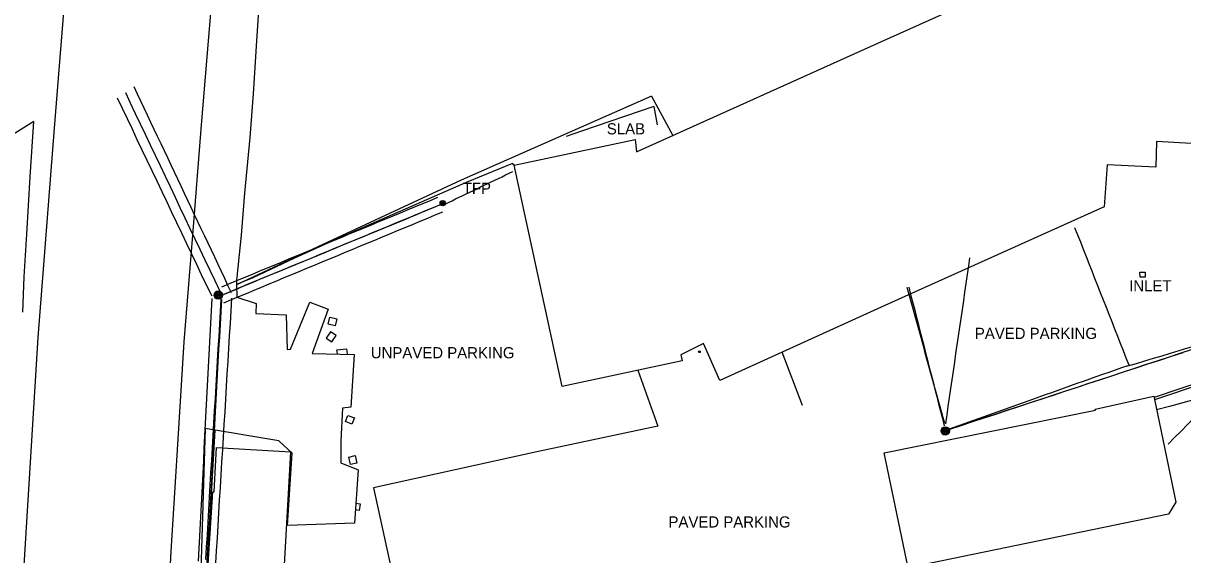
# Model space of a CAD drawing. Extents: x 368532 to 392481, y 10654822 to 10676899.
# Drawn here: x 389114 to 389633, y 10658995 to 10659233 of the extents above; entities that cross this region are included whole.
import ezdxf

# ---------------------------------------------------------------- set-up
doc = ezdxf.new("R2010")
doc.units = 0
for name, color, linetype in [('p_bridge deck', 7, 'Continuous'), ('p_Catenary', 7, 'Continuous'), ('p_drainage inlet', 7, 'Continuous'), ('p_dtm obscured area', 7, 'Continuous'), ('p_dtm retaining wall', 7, 'Continuous'), ('p_dtm slab', 7, 'Continuous'), ('p_road general road feature', 7, 'Continuous'), ('p_structure building', 7, 'Continuous'), ('p_structure fence', 7, 'Continuous'), ('p_structure unidentified', 7, 'Continuous'), ('p_utility general pole', 7, 'Continuous')]:
    doc.layers.add(name, color=color, linetype=linetype)

msp = doc.modelspace()

# ---------------------------------------------------------------- linework, layer by layer
at = {"layer": 'p_bridge deck'}
for points in [[(389160.66, 10658669.93), (389156.99, 10658670.19), (389156.64, 10658670.21), (389156.49, 10658670.22), (389142.17, 10658670.95), (389128.67, 10658671.73), (389128.52, 10658671.74), (389128.17, 10658671.77), (389124.74, 10658671.92), (389124.39, 10658671.94), (389124.24, 10658671.95), (389110.23, 10658672.75), (389097.26, 10658673.45), (389097.11, 10658673.46), (389096.76, 10658673.48), (389095.01, 10658673.59), (389098.58, 10658726.65), (389102.84, 10658797.19), (389110.12, 10658914.68), (389115.15, 10658995.53), (389120.98, 10659092.62), (389128.29, 10659186.28), (389130.45, 10659212.42), (389157.15, 10659541.92)], [(389199.65, 10659255.55), (389197.04, 10659225.49), (389193.74, 10659185.88), (389190.02, 10659138.41), (389186.25, 10659090.66), (389183.26, 10659042.3), (389180.37, 10658996.82), (389178.35, 10658957.44), (389175.29, 10658908.01), (389173.62, 10658871.77)]]:
    msp.add_lwpolyline(points, dxfattribs=at)
at = {"layer": 'p_Catenary'}
for points in [[(389163.83, 10659204.96), (389165.33, 10659201.78), (389166.84, 10659198.6), (389168.34, 10659195.43), (389169.84, 10659192.25), (389171.34, 10659189.07), (389172.84, 10659185.89), (389174.34, 10659182.72), (389175.85, 10659179.54), (389177.35, 10659176.36), (389178.85, 10659173.18), (389180.35, 10659170.01), (389181.85, 10659166.83), (389183.35, 10659163.65), (389184.86, 10659160.47), (389186.36, 10659157.3), (389187.86, 10659154.12), (389189.36, 10659150.94), (389190.86, 10659147.77), (389192.36, 10659144.59), (389193.87, 10659141.41), (389195.37, 10659138.23), (389196.87, 10659135.06), (389198.37, 10659131.88), (389199.87, 10659128.7), (389201.37, 10659125.52), (389202.88, 10659122.35), (389204.38, 10659119.17), (389205.79, 10659116.11), (389207.31, 10659112.84)], [(389156.37, 10659199.95), (389158.59, 10659195.3), (389160.8, 10659190.64), (389163.02, 10659185.99), (389165.23, 10659181.33), (389167.44, 10659176.68), (389169.66, 10659172.02), (389171.87, 10659167.37), (389174.09, 10659162.72), (389176.3, 10659158.06), (389178.52, 10659153.41), (389180.73, 10659148.75), (389182.95, 10659144.1), (389185.16, 10659139.44), (389187.37, 10659134.79), (389189.59, 10659130.13), (389191.8, 10659125.48), (389194.02, 10659120.83), (389196.23, 10659116.17), (389198.69, 10659111.34)], [(389202.39, 10659113.28), (389200.17, 10659117.96), (389197.94, 10659122.64), (389195.72, 10659127.32), (389193.5, 10659132), (389191.28, 10659136.68), (389189.06, 10659141.35), (389186.84, 10659146.03), (389184.62, 10659150.71), (389182.4, 10659155.39), (389180.18, 10659160.07), (389177.96, 10659164.75), (389175.74, 10659169.43), (389173.52, 10659174.11), (389171.3, 10659178.78), (389169.08, 10659183.46), (389166.85, 10659188.14), (389164.63, 10659192.82), (389162.41, 10659197.5), (389160.19, 10659202.18)], [(389302.95, 10659152.35), (389304.55, 10659153.12), (389306.15, 10659153.89), (389307.75, 10659154.65), (389309.34, 10659155.42), (389310.94, 10659156.19), (389312.54, 10659156.96), (389314.13, 10659157.73), (389315.73, 10659158.5), (389317.33, 10659159.26), (389318.93, 10659160.03), (389320.52, 10659160.8), (389322.12, 10659161.57), (389323.72, 10659162.34), (389325.31, 10659163.1), (389326.91, 10659163.87), (389328.51, 10659164.64), (389330.11, 10659165.41), (389331.7, 10659166.18), (389333.3, 10659166.95)], [(389203.24, 10659115.39), (389206.57, 10659116.77), (389209.9, 10659118.15), (389213.23, 10659119.53), (389216.56, 10659120.91), (389219.89, 10659122.29), (389223.22, 10659123.67), (389226.55, 10659125.05), (389229.88, 10659126.43), (389233.2, 10659127.81), (389236.53, 10659129.19), (389239.86, 10659130.57), (389243.19, 10659131.95), (389246.52, 10659133.33), (389249.85, 10659134.71), (389253.18, 10659136.09), (389256.51, 10659137.47), (389259.84, 10659138.85), (389263.17, 10659140.23), (389266.49, 10659141.61), (389269.82, 10659142.99), (389273.15, 10659144.37), (389276.48, 10659145.75), (389279.81, 10659147.13), (389283.14, 10659148.51), (389286.47, 10659149.89), (389289.8, 10659151.27), (389293.13, 10659152.65), (389296.45, 10659154.03), (389299.78, 10659155.41)], [(389203.77, 10659111.92), (389207.11, 10659113.3), (389210.46, 10659114.69), (389213.8, 10659116.07), (389217.14, 10659117.46), (389220.49, 10659118.84), (389223.83, 10659120.23), (389227.17, 10659121.61), (389230.52, 10659122.99), (389233.86, 10659124.38), (389237.2, 10659125.76), (389240.55, 10659127.15), (389243.89, 10659128.53), (389247.23, 10659129.92), (389250.58, 10659131.3), (389253.92, 10659132.68), (389257.27, 10659134.07), (389260.61, 10659135.45), (389263.95, 10659136.84), (389267.3, 10659138.22), (389270.64, 10659139.61), (389273.98, 10659140.99), (389277.33, 10659142.37), (389280.67, 10659143.76), (389284.01, 10659145.14), (389287.36, 10659146.53), (389290.7, 10659147.91), (389294.04, 10659149.3), (389297.39, 10659150.68), (389300.73, 10659152.06)], [(389203.86, 10659111.94), (389207.14, 10659113.29), (389210.42, 10659114.65), (389213.69, 10659116.01), (389216.97, 10659117.36), (389220.25, 10659118.72), (389223.52, 10659120.07), (389226.8, 10659121.43), (389230.08, 10659122.78), (389233.36, 10659124.14), (389236.63, 10659125.5), (389239.91, 10659126.85), (389243.19, 10659128.21), (389246.46, 10659129.56), (389249.74, 10659130.92), (389253.02, 10659132.28), (389256.3, 10659133.63), (389259.57, 10659134.99), (389262.85, 10659136.34), (389266.13, 10659137.7), (389269.4, 10659139.05), (389272.68, 10659140.41), (389275.96, 10659141.77), (389279.24, 10659143.12), (389282.51, 10659144.48), (389285.79, 10659145.83), (389289.07, 10659147.19), (389292.35, 10659148.55), (389295.62, 10659149.9), (389298.9, 10659151.26)], [(389204.07, 10659108.21), (389207.45, 10659109.62), (389210.83, 10659111.02), (389214.21, 10659112.42), (389217.58, 10659113.82), (389220.96, 10659115.23), (389224.34, 10659116.63), (389227.72, 10659118.03), (389231.1, 10659119.44), (389234.47, 10659120.84), (389237.85, 10659122.24), (389241.23, 10659123.65), (389244.61, 10659125.05), (389247.99, 10659126.45), (389251.36, 10659127.86), (389254.74, 10659129.26), (389258.12, 10659130.66), (389261.5, 10659132.07), (389264.88, 10659133.47), (389268.25, 10659134.87), (389271.63, 10659136.27), (389275.01, 10659137.68), (389278.39, 10659139.08), (389281.77, 10659140.48), (389285.14, 10659141.89), (389288.52, 10659143.29), (389291.9, 10659144.69), (389295.28, 10659146.1), (389298.66, 10659147.5), (389302.03, 10659148.9)], [(389584.6, 10659141.92), (389585.88, 10659138.68), (389587.16, 10659135.44), (389588.43, 10659132.2), (389589.71, 10659128.96), (389590.98, 10659125.72), (389592.26, 10659122.48), (389593.53, 10659119.24), (389594.81, 10659116), (389596.09, 10659112.76), (389597.36, 10659109.52), (389598.64, 10659106.28), (389599.91, 10659103.03), (389601.19, 10659099.79), (389602.46, 10659096.55), (389603.74, 10659093.31), (389605.02, 10659090.07), (389606.29, 10659086.83), (389607.57, 10659083.59), (389608.84, 10659080.35)], [(389526.95, 10659054.06), (389527.52, 10659057.98), (389528.1, 10659061.91), (389528.67, 10659065.83), (389529.24, 10659069.76), (389529.82, 10659073.69), (389530.39, 10659077.61), (389530.97, 10659081.54), (389531.54, 10659085.46), (389532.12, 10659089.39), (389532.69, 10659093.31), (389533.26, 10659097.24), (389533.84, 10659101.16), (389534.41, 10659105.09), (389534.99, 10659109.02), (389535.56, 10659112.94), (389536.14, 10659116.87), (389536.71, 10659120.79), (389537.28, 10659124.72), (389537.8, 10659128.27)], [(389509.55, 10659115.19), (389510.44, 10659111.99), (389511.32, 10659108.78), (389512.21, 10659105.57), (389513.09, 10659102.37), (389513.98, 10659099.16), (389514.86, 10659095.96), (389515.75, 10659092.75), (389516.64, 10659089.54), (389517.52, 10659086.34), (389518.41, 10659083.13), (389519.29, 10659079.92), (389520.18, 10659076.72), (389521.07, 10659073.51), (389521.95, 10659070.3), (389522.84, 10659067.1), (389523.72, 10659063.89), (389524.61, 10659060.68), (389525.49, 10659057.48), (389526.38, 10659054.27)], [(389510.42, 10659115.22), (389511.25, 10659111.95), (389512.09, 10659108.68), (389512.93, 10659105.42), (389513.76, 10659102.15), (389514.6, 10659098.88), (389515.43, 10659095.62), (389516.27, 10659092.35), (389517.1, 10659089.09), (389517.94, 10659085.82), (389518.78, 10659082.55), (389519.61, 10659079.29), (389520.45, 10659076.02), (389521.28, 10659072.75), (389522.12, 10659069.49), (389522.96, 10659066.22), (389523.79, 10659062.95), (389524.63, 10659059.69), (389525.46, 10659056.42), (389526.3, 10659053.15)], [(389192.77, 10658992.61), (389193.05, 10658998.21), (389193.34, 10659003.8), (389193.63, 10659009.4), (389193.92, 10659015), (389194.21, 10659020.59), (389194.5, 10659026.19), (389194.78, 10659031.78), (389195.07, 10659037.38), (389195.36, 10659042.98), (389195.65, 10659048.57), (389195.94, 10659054.17), (389196.22, 10659059.76), (389196.51, 10659065.36), (389196.8, 10659070.96), (389197.09, 10659076.55), (389197.38, 10659082.15), (389197.66, 10659087.74), (389197.95, 10659093.34), (389198.24, 10659098.93), (389198.53, 10659104.53), (389198.82, 10659110.13)], [(389196.06, 10658993.24), (389196.38, 10658998.79), (389196.71, 10659004.34), (389197.04, 10659009.9), (389197.36, 10659015.45), (389197.69, 10659021), (389198.02, 10659026.55), (389198.34, 10659032.1), (389198.67, 10659037.65), (389199, 10659043.2), (389199.32, 10659048.75), (389199.65, 10659054.3), (389199.98, 10659059.85), (389200.3, 10659065.4), (389200.63, 10659070.95), (389200.95, 10659076.51), (389201.28, 10659082.06), (389201.61, 10659087.61), (389201.93, 10659093.16), (389202.26, 10659098.71), (389202.59, 10659104.26), (389202.91, 10659109.81)], [(389196.68, 10658992.14), (389196.99, 10658997.74), (389197.29, 10659003.34), (389197.6, 10659008.94), (389197.91, 10659014.53), (389198.22, 10659020.13), (389198.52, 10659025.73), (389198.83, 10659031.32), (389199.14, 10659036.92), (389199.45, 10659042.52), (389199.76, 10659048.12), (389200.06, 10659053.71), (389200.37, 10659059.31), (389200.68, 10659064.91), (389200.99, 10659070.51), (389201.29, 10659076.1), (389201.6, 10659081.7), (389201.91, 10659087.3), (389202.22, 10659092.89), (389202.53, 10659098.49), (389202.83, 10659104.09), (389203.14, 10659109.69)], [(389207.53, 10659110.3), (389207.19, 10659104.65), (389206.85, 10659098.99), (389206.51, 10659093.34), (389206.17, 10659087.69), (389205.83, 10659082.03), (389205.48, 10659076.38), (389205.14, 10659070.72), (389204.8, 10659065.07), (389204.46, 10659059.42), (389204.12, 10659053.76), (389203.78, 10659048.11), (389203.43, 10659042.45), (389203.09, 10659036.8), (389202.75, 10659031.15), (389202.41, 10659025.49), (389202.07, 10659019.84), (389201.73, 10659014.19), (389201.38, 10659008.53), (389201.04, 10659002.88), (389200.7, 10658997.22), (389200.36, 10658991.57)], [(389608.39, 10659079.91), (389612.22, 10659081.06), (389616.05, 10659082.21), (389619.88, 10659083.36), (389623.71, 10659084.51), (389627.53, 10659085.66), (389631.36, 10659086.81), (389635.19, 10659087.96), (389639.02, 10659089.11), (389642.85, 10659090.26), (389646.67, 10659091.41), (389650.5, 10659092.56), (389654.33, 10659093.71), (389658.16, 10659094.86), (389661.99, 10659096.01), (389665.82, 10659097.16), (389669.64, 10659098.31), (389673.47, 10659099.46), (389677.3, 10659100.61), (389681.13, 10659101.76)], [(389626.46, 10659044.94), (389629.32, 10659047.85), (389632.18, 10659050.76), (389635.04, 10659053.67), (389637.9, 10659056.57), (389640.76, 10659059.48), (389643.62, 10659062.39), (389646.48, 10659065.29), (389649.35, 10659068.2), (389652.21, 10659071.11), (389655.07, 10659074.02), (389657.93, 10659076.92), (389660.79, 10659079.83), (389663.65, 10659082.74), (389666.51, 10659085.64), (389669.37, 10659088.55), (389672.24, 10659091.46), (389675.1, 10659094.37), (389677.96, 10659097.27), (389680.82, 10659100.18)], [(389528.02, 10659051.45), (389533.28, 10659053.18), (389538.53, 10659054.91), (389543.79, 10659056.63), (389549.05, 10659058.36), (389554.31, 10659060.09), (389559.57, 10659061.82), (389564.83, 10659063.54), (389570.09, 10659065.27), (389575.34, 10659067), (389580.6, 10659068.72), (389585.86, 10659070.45), (389591.12, 10659072.18), (389596.38, 10659073.9), (389601.64, 10659075.63), (389606.9, 10659077.36), (389612.15, 10659079.09), (389617.41, 10659080.81), (389622.67, 10659082.54), (389627.93, 10659084.27), (389633.19, 10659085.99)], [(389528.76, 10659051.57), (389533.91, 10659053.28), (389539.06, 10659054.98), (389544.21, 10659056.68), (389549.36, 10659058.38), (389554.51, 10659060.09), (389559.66, 10659061.79), (389564.81, 10659063.49), (389569.96, 10659065.19), (389575.11, 10659066.9), (389580.26, 10659068.6), (389585.41, 10659070.3), (389590.56, 10659072), (389595.7, 10659073.71), (389600.85, 10659075.41), (389606, 10659077.11), (389611.15, 10659078.81), (389616.3, 10659080.52), (389621.45, 10659082.22), (389626.6, 10659083.92), (389631.75, 10659085.63), (389636.9, 10659087.33)], [(389608.39, 10659079.91), (389605.51, 10659079.05), (389602.67, 10659078.04), (389599.84, 10659077.03), (389597, 10659076.02), (389594.16, 10659075.01), (389591.32, 10659074), (389588.49, 10659073), (389585.65, 10659071.99), (389582.81, 10659070.98), (389579.97, 10659069.97), (389577.14, 10659068.96), (389574.3, 10659067.95), (389571.46, 10659066.95), (389568.62, 10659065.94), (389565.79, 10659064.93), (389528.45, 10659051.66)]]:
    msp.add_lwpolyline(points, dxfattribs=at)
at = {"layer": 'p_drainage inlet'}
for p, q in [((389613.81, 10659121.92), (389616.17, 10659121.97)), ((389613.86, 10659119.62), (389613.81, 10659121.92)), ((389616.22, 10659119.67), (389613.86, 10659119.62)), ((389616.17, 10659121.97), (389616.22, 10659119.67))]:
    msp.add_line(p, q, dxfattribs=at)
at = {"layer": 'p_dtm obscured area'}
for points in [[(389290, 10659296.88), (389220.52, 10659252.34), (389218.66, 10659225.46), (389217.26, 10659201.72), (389215.66, 10659182.11), (389213.34, 10659157.33), (389211.8, 10659138.51), (389209.84, 10659119.62), (389209.82, 10659118.51), (389209.75, 10659116.42), (389209.89, 10659110.76), (389218.5, 10659107.9), (389218.43, 10659103.44), (389231.89, 10659102.74), (389232.43, 10659087.31), (389233.96, 10659087.36), (389242.54, 10659108.5), (389250.8, 10659105.3), (389243.58, 10659085.52), (389262.34, 10659085.1), (389260.94, 10659061.52), (389257.2, 10659061.05), (389256.47, 10659046.33)], [(389114.19, 10659104.04), (389114.72, 10659119.74), (389115.97, 10659138.92), (389117.51, 10659164.63), (389119.13, 10659189.3), (389099.49, 10659177.1)], [(389195.71, 10659051.9), (389191.22, 10658904.91), (389191.75, 10658903.54)], [(389256.47, 10659046.33), (389256.44, 10659036.54), (389264.17, 10659033.35), (389262.51, 10659009.59), (389232.52, 10659008.47), (389234.68, 10659040.89), (389228.74, 10659046.4), (389195.71, 10659051.9)]]:
    msp.add_lwpolyline(points, dxfattribs=at)
at = {"layer": 'p_dtm retaining wall'}
msp.add_line((389462.83, 10659062.16), (389453.82, 10659086.04), dxfattribs=at)
at = {"layer": 'p_dtm slab'}
for p, q in [((389396.46, 10659196.08), (389364.02, 10659185.02)), ((389396.46, 10659196.08), (389397.88, 10659187.89)), ((389364.02, 10659185.02), (389357.13, 10659182.64))]:
    msp.add_line(p, q, dxfattribs=at)
at = {"layer": 'p_road general road feature'}
for p, q in [((389333.14, 10659170.47), (389312.5, 10659162.05)), ((389333.14, 10659170.47), (389334.12, 10659169.84)), ((389312.5, 10659162.05), (389287.59, 10659151.08)), ((389287.59, 10659151.08), (389264.06, 10659140.88)), ((389264.06, 10659140.88), (389250.18, 10659134.79)), ((389250.18, 10659134.79), (389235.75, 10659128.15)), ((389235.75, 10659128.15), (389217.05, 10659119.41)), ((389217.05, 10659119.41), (389209.75, 10659116.42)), ((389389.2, 10659077.96), (389398.24, 10659052.97)), ((389642.64, 10659073.47), (389620.13, 10659065.83)), ((389637.35, 10659064.55), (389627.03, 10659061.76)), ((389627.03, 10659061.76), (389621.29, 10659060.24)), ((389398.24, 10659052.97), (389344.14, 10659041.43)), ((389344.14, 10659041.43), (389270.97, 10659025.3)), ((389270.97, 10659025.3), (389281.58, 10658977.28))]:
    msp.add_line(p, q, dxfattribs=at)
at = {"layer": 'p_structure building'}
for points in [[(389497.94, 10659225.01), (389652.17, 10659294.45), (389644.49, 10659179.06), (389621.17, 10659180.37), (389620.86, 10659168.89), (389599.2, 10659169.99), (389597.76, 10659151.07), (389499.72, 10659106.97)], [(389499.72, 10659106.97), (389425.99, 10659073.35), (389418.57, 10659089.99), (389408.43, 10659084.93), (389409.03, 10659082.25), (389355.4, 10659070.65), (389333.9, 10659169.79), (389387.99, 10659181.23), (389388.67, 10659175.72), (389497.94, 10659225.01)]]:
    msp.add_lwpolyline(points, dxfattribs=at)
for points in [[(389499.48, 10659040.99), (389593.96, 10659060.06), (389593.83, 10659060.63), (389620.01, 10659066.38), (389629.9, 10659019.02), (389626.56, 10659013.63), (389510.19, 10658989.51)], [(389233.89, 10659041.47), (389229.45, 10658961.56), (389229.17, 10658961.52), (389225.7, 10658901.48), (389192, 10658903.06), (389195.73, 10658963.33), (389195.31, 10658963.42), (389199.14, 10659023.6), (389199.78, 10659023.6), (389200.74, 10659043.39)]]:
    msp.add_lwpolyline(points, close=True, dxfattribs=at)
at = {"layer": 'p_structure fence'}
for p, q in [((389395.41, 10659200.73), (389310.16, 10659163.06)), ((389395.41, 10659200.73), (389404.96, 10659183.07)), ((389310.16, 10659163.06), (389231.04, 10659126.17)), ((389231.04, 10659126.17), (389209.75, 10659116.28)), ((389642.92, 10659072.37), (389620.35, 10659064.75)), ((389200.08, 10659051.17), (389191.62, 10658903.85))]:
    msp.add_line(p, q, dxfattribs=at)
at = {"layer": 'p_structure unidentified'}
for p, q in [((389250.7, 10659098.55), (389251.46, 10659101.75)), ((389251.46, 10659101.75), (389254.61, 10659101.01)), ((389254.61, 10659101.01), (389253.86, 10659097.81)), ((389251.74, 10659095.19), (389249.92, 10659092.41)), ((389253.86, 10659097.81), (389250.7, 10659098.55)), ((389254.26, 10659093.54), (389251.74, 10659095.19)), ((389249.92, 10659092.41), (389252.44, 10659090.76)), ((389252.44, 10659090.76), (389254.26, 10659093.54)), ((389254.69, 10659087.1), (389258.92, 10659087.64)), ((389254.92, 10659085.27), (389254.69, 10659087.1)), ((389258.92, 10659087.64), (389259.23, 10659085.17)), ((389258.46, 10659054.99), (389259.51, 10659057.78)), ((389259.51, 10659057.78), (389262.45, 10659056.67)), ((389261.4, 10659053.88), (389258.46, 10659054.99)), ((389262.45, 10659056.67), (389261.4, 10659053.88)), ((389259.95, 10659039.1), (389262.83, 10659039.77)), ((389260.74, 10659035.75), (389259.95, 10659039.1)), ((389262.83, 10659039.77), (389263.61, 10659036.43)), ((389263.61, 10659036.43), (389260.74, 10659035.75)), ((389263.13, 10659018.43), (389265.04, 10659018.18)), ((389265.04, 10659018.18), (389264.67, 10659015.29)), ((389264.67, 10659015.29), (389262.92, 10659015.52))]:
    msp.add_line(p, q, dxfattribs=at)
msp.add_circle((389416.79, 10659086.24), 0.375, dxfattribs=at)
at = {"layer": 'p_utility general pole'}
for centre, radius in [((389301.97, 10659152.77), 1.19), ((389301.97, 10659152.77), 0.901), ((389301.97, 10659152.77), 0.608), ((389301.97, 10659152.77), 0.337), ((389301.97, 10659152.77), 0.12), ((389201.6, 10659111.64), 1.9), ((389201.6, 10659111.64), 1.44), ((389201.6, 10659111.64), 0.973), ((389201.6, 10659111.64), 0.539), ((389201.6, 10659111.64), 0.192), ((389526.76, 10659050.84), 1.9), ((389526.76, 10659050.84), 1.44), ((389526.76, 10659050.84), 0.973), ((389526.76, 10659050.84), 0.539), ((389526.76, 10659050.84), 0.192)]:
    msp.add_circle(centre, radius, dxfattribs=at)

# ---------------------------------------------------------------- texts
at = {"layer": 'p_drainage inlet'}
msp.add_text(' INLET', height=5, dxfattribs=at).set_placement((389607.13, 10659113.3))
at = {"layer": 'p_dtm slab'}
msp.add_text(' SLAB', height=5, dxfattribs=at).set_placement((389373.52, 10659183.57))
at = {"layer": 'p_road general road feature'}
for s, p in [(' PAVED PARKING', (389538.12, 10659091.99)), (' UNPAVED PARKING', (389267.96, 10659083.34)), (' PAVED PARKING', (389401.09, 10659007.6))]:
    msp.add_text(s, height=5, dxfattribs=at).set_placement(p)
at = {"layer": 'p_utility general pole'}
msp.add_text('TFP', height=5, dxfattribs=at).set_placement((389310.95, 10659156.95))

doc.saveas('drawing.dxf')
